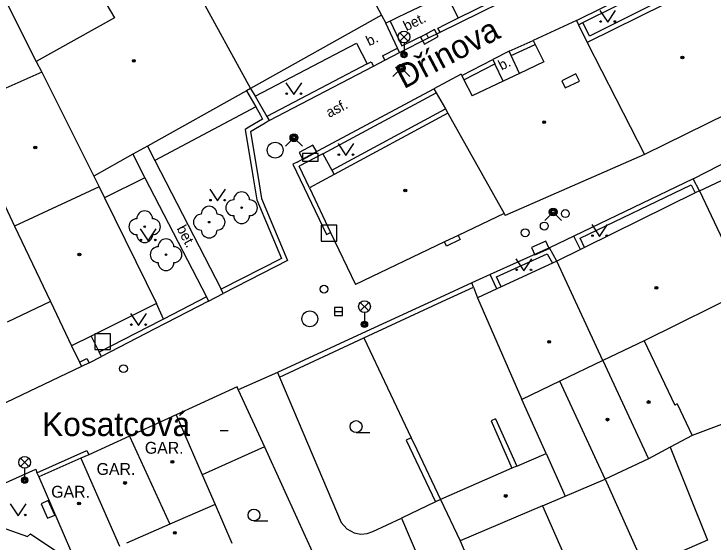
# Model space of a CAD drawing. Extents: x -598233 to -596890, y -1157848 to -1156431.
# Drawn here: x -597364.59 to -597320.39, y -1157520.75 to -1157487.34 of the extents above; entities that cross this region are included whole.
import ezdxf

# ---------------------------------------------------------------- set-up
doc = ezdxf.new("R2010")
doc.units = 0
for name, color, linetype in [('Level 10', 7, 'Continuous'), ('Level 11', 7, 'Continuous'), ('Level 22', 7, 'Continuous'), ('Level 24', 7, 'Continuous'), ('Level 26', 7, 'Continuous'), ('Level 27', 7, 'Continuous'), ('Level 28', 7, 'Continuous'), ('Level 31', 7, 'Continuous'), ('Level 33', 7, 'Continuous'), ('Level 36', 7, 'Continuous'), ('Level 39', 7, 'Continuous'), ('Level 40', 7, 'Continuous'), ('Level 41', 7, 'Continuous'), ('Level 49', 7, 'Continuous'), ('Level 5', 7, 'Continuous'), ('Level 7', 7, 'Continuous'), ('Level 8', 7, 'Continuous')]:
    doc.layers.add(name, color=color, linetype=linetype)

msp = doc.modelspace()

# ---------------------------------------------------------------- linework, layer by layer
at = {"layer": 'Level 10'}
msp.add_lwpolyline([(-597365.73, -1157519.71), (-597366.84, -1157517.76), (-597363.22, -1157516.13), (-597363.15, -1157516.36), (-597363.03, -1157516.63)], dxfattribs=at)
at = {"layer": 'Level 11'}
for points in [[(-597365.57, -1157485.62), (-597363.2, -1157490.34)], [(-597337.24, -1157486.08), (-597336.5, -1157487.6)], [(-597323.94, -1157486.61), (-597328.21, -1157488.74), (-597328.62, -1157487.89)], [(-597349.34, -1157492.55), (-597342.94, -1157489.19), (-597342.26, -1157490.5)], [(-597332.62, -1157491.1), (-597333.16, -1157489.97)], [(-597333.66, -1157491.59), (-597334.18, -1157490.5)], [(-597349.31, -1157493.21), (-597355.69, -1157496.61)], [(-597344.49, -1157497.23), (-597337.31, -1157493.34)], [(-597321.64, -1157497.77), (-597315.03, -1157494.38), (-597314.57, -1157495.38)], [(-597356.1599, -1157495.71), (-597355.69, -1157496.61), (-597351.5, -1157504.76)], [(-597357.07, -1157496.2199), (-597356.31, -1157497.7), (-597352.43, -1157505.24)], [(-597345.06, -1157496.18), (-597344.49, -1157497.23)], [(-597344.49, -1157497.23), (-597344.35, -1157497.49)], [(-597356.31, -1157497.7), (-597358.87, -1157498.97)], [(-597336.5, -1157501.35), (-597336.38, -1157501.6), (-597337.24, -1157502.03), (-597337.37, -1157501.76)], [(-597335.54, -1157504.62), (-597335.28, -1157505.3)], [(-597355.14, -1157506.64), (-597355.59, -1157505.6599)], [(-597359.71, -1157507.7199), (-597359.21, -1157508.74)], [(-597342.4699, -1157507.83), (-597339.4699, -1157514.1599)], [(-597347.81, -1157510.31), (-597343.9, -1157519.52)], [(-597363.15, -1157516.36), (-597359.99, -1157514.95), (-597359.87, -1157515.2199)], [(-597348.75, -1157514.73), (-597344.45, -1157524.18)], [(-597341.9, -1157520.07), (-597340.1, -1157519.24)], [(-597365.73, -1157519.71), (-597363.74, -1157520.39), (-597363.54, -1157520.23), (-597360.61, -1157522.18)], [(-597343.9, -1157519.52), (-597343.54, -1157519.92), (-597343.09, -1157520.1599), (-597342.6599, -1157520.25), (-597342.26, -1157520.2), (-597341.9, -1157520.07)]]:
    msp.add_lwpolyline(points, dxfattribs=at)
at = {"layer": 'Level 22'}
for centre in [(-597350.2, -1157499.6), (-597356.33, -1157500.8), (-597352.25, -1157500.51), (-597354.98, -1157502.57)]:
    msp.add_circle(centre, 0.05, dxfattribs=at)
for centre, start, end in [((-597350.2, -1157499.1), 0, 180), ((-597352.25, -1157500.01), 0, 180), ((-597350.7, -1157499.6), 90, 270), ((-597349.7, -1157499.6), 270, 90), ((-597356.33, -1157500.3), 0, 180), ((-597356.83, -1157500.8), 90, 270), ((-597355.83, -1157500.8), 270, 90), ((-597352.75, -1157500.51), 90, 270), ((-597351.75, -1157500.51), 270, 90), ((-597350.2, -1157500.1), 180, 0), ((-597352.25, -1157501.01), 180, 0), ((-597356.33, -1157501.3), 180, 0), ((-597354.98, -1157502.07), 0, 180), ((-597355.48, -1157502.57), 90, 270), ((-597354.48, -1157502.57), 270, 90), ((-597354.98, -1157503.07), 180, 0)]:
    msp.add_arc(centre, 0.5, start, end, dxfattribs=at)
at = {"layer": 'Level 24'}
for points in [[(-597338.6437, -1157489.2458), (-597337.7612, -1157488.7755), (-597337.9963, -1157488.3342), (-597338.8788, -1157488.8045)], [(-597329.7394, -1157492.0242), (-597328.841, -1157491.585), (-597329.0606, -1157491.1358), (-597329.959, -1157491.575)], [(-597346.3308, -1157496.5478), (-597345.4513, -1157496.0719), (-597345.6892, -1157495.6322), (-597346.5687, -1157496.1081)], [(-597346.35, -1157496.66), (-597345.35, -1157496.66), (-597345.35, -1157496.16), (-597346.35, -1157496.16)], [(-597331.6655, -1157502.5814), (-597330.7516, -1157502.1756), (-597330.9545, -1157501.7186), (-597331.8684, -1157502.1244)], [(-597362.8811, -1157518.3242), (-597362.476, -1157519.2384), (-597362.0189, -1157519.0358), (-597362.424, -1157518.1216)]]:
    msp.add_lwpolyline(points, close=True, dxfattribs=at)
at = {"layer": 'Level 26'}
for points in [[(-597345.18, -1157501.71), (-597344.18, -1157501.71), (-597344.18, -1157500.71), (-597345.18, -1157500.71)], [(-597359.49, -1157508.57), (-597358.49, -1157508.57), (-597358.49, -1157507.57), (-597359.49, -1157507.57)]]:
    msp.add_lwpolyline(points, close=True, dxfattribs=at)
at = {"layer": 'Level 27'}
msp.add_line((-597344.32, -1157506.17), (-597343.82, -1157506.17), dxfattribs=at)
msp.add_lwpolyline([(-597344.32, -1157506.42), (-597343.82, -1157506.42), (-597343.82, -1157505.92), (-597344.32, -1157505.92)], close=True, dxfattribs=at)
for centre in [(-597348.08, -1157495.96), (-597345.89, -1157506.63)]:
    msp.add_circle(centre, 0.5, dxfattribs=at)
at = {"layer": 'Level 28'}
for centre in [(-597329.73, -1157499.9699), (-597331.06, -1157500.76), (-597332.27, -1157501.18), (-597344.99, -1157504.75), (-597357.67, -1157509.78)]:
    msp.add_circle(centre, 0.25, dxfattribs=at)
at = {"layer": 'Level 31'}
for points in [[(-597340.63, -1157491.3), (-597340.1, -1157490.77), (-597339.57, -1157491.3)], [(-597347.42, -1157495.7), (-597346.89, -1157495.17), (-597346.36, -1157495.7)], [(-597331.03, -1157500.4), (-597330.5, -1157499.87), (-597329.97, -1157500.4)]]:
    msp.add_lwpolyline(points, dxfattribs=at)
for centre, radius in [((-597340.1, -1157490.77), 0.25), ((-597340.1, -1157490.77), 0.18), ((-597340.1, -1157490.77), 0.11), ((-597346.89, -1157495.17), 0.25), ((-597346.89, -1157495.17), 0.18), ((-597346.89, -1157495.17), 0.11), ((-597330.5, -1157499.87), 0.25), ((-597330.5, -1157499.87), 0.18), ((-597330.5, -1157499.87), 0.11)]:
    msp.add_circle(centre, radius, dxfattribs=at)
at = {"layer": 'Level 33'}
for p, q in [((-597340.195, -1157489.06), (-597339.665, -1157488.53)), ((-597340.195, -1157488.53), (-597339.665, -1157489.06)), ((-597339.93, -1157489.17), (-597339.93, -1157489.92)), ((-597342.695, -1157506.12), (-597342.165, -1157505.59)), ((-597342.695, -1157505.59), (-597342.165, -1157506.12)), ((-597342.43, -1157506.23), (-597342.43, -1157506.98)), ((-597364.185, -1157515.97), (-597363.655, -1157515.44)), ((-597364.185, -1157515.44), (-597363.655, -1157515.97)), ((-597363.92, -1157516.08), (-597363.92, -1157516.83))]:
    msp.add_line(p, q, dxfattribs=at)
for centre, radius in [((-597339.93, -1157488.795), 0.375), ((-597339.93, -1157489.92), 0.2), ((-597339.93, -1157489.92), 0.1445), ((-597339.93, -1157489.92), 0.0876), ((-597342.43, -1157505.855), 0.375), ((-597342.43, -1157506.98), 0.2), ((-597342.43, -1157506.98), 0.1445), ((-597342.43, -1157506.98), 0.0876), ((-597363.92, -1157515.705), 0.375), ((-597363.92, -1157516.83), 0.2), ((-597363.92, -1157516.83), 0.1445), ((-597363.92, -1157516.83), 0.0876)]:
    msp.add_circle(centre, radius, dxfattribs=at)
at = {"layer": 'Level 36'}
for p, q in [((-597342.96, -1157513.815), (-597342.085, -1157513.815)), ((-597349.42, -1157519.415), (-597348.545, -1157519.415))]:
    msp.add_line(p, q, dxfattribs=at)
for points in [[(-597327.55, -1157487.12), (-597327.05, -1157487.87), (-597326.55, -1157487.12)], [(-597347.4, -1157491.69), (-597346.9, -1157492.44), (-597346.4, -1157491.69)], [(-597344.1, -1157495.54), (-597343.6, -1157496.29), (-597343.1, -1157495.54)], [(-597352.2199, -1157498.42), (-597351.7199, -1157499.17), (-597351.2199, -1157498.42)], [(-597328.06, -1157500.6599), (-597327.56, -1157501.4099), (-597327.06, -1157500.6599)], [(-597356.61, -1157500.94), (-597356.11, -1157501.69), (-597355.61, -1157500.94)], [(-597332.85, -1157502.83), (-597332.35, -1157503.58), (-597331.85, -1157502.83)], [(-597357.2199, -1157506.29), (-597356.7199, -1157507.04), (-597356.2199, -1157506.29)], [(-597364.83, -1157518.33), (-597364.33, -1157519.08), (-597363.83, -1157518.33)]]:
    msp.add_lwpolyline(points, dxfattribs=at)
for centre, radius in [((-597327.5002, -1157487.8198), 0.05), ((-597326.6008, -1157487.8198), 0.05), ((-597347.3502, -1157492.3898), 0.05), ((-597346.4508, -1157492.3898), 0.05), ((-597344.0502, -1157496.2398), 0.05), ((-597343.1508, -1157496.2398), 0.05), ((-597352.1701, -1157499.1198), 0.05), ((-597351.2707, -1157499.1198), 0.05), ((-597356.5602, -1157501.6398), 0.05), ((-597355.6608, -1157501.6398), 0.05), ((-597328.0102, -1157501.3597), 0.05), ((-597327.1108, -1157501.3597), 0.05), ((-597332.8002, -1157503.5298), 0.05), ((-597331.9008, -1157503.5298), 0.05), ((-597357.1701, -1157506.9898), 0.05), ((-597356.2707, -1157506.9898), 0.05), ((-597342.9601, -1157513.4399), 0.375), ((-597349.4201, -1157519.0399), 0.375), ((-597363.8808, -1157519.0298), 0.05)]:
    msp.add_circle(centre, radius, dxfattribs=at)
at = {"layer": 'Level 39'}
msp.add_line((-597351.56, -1157513.7), (-597351.06, -1157513.7), dxfattribs=at)
for centre, radius in [((-597357.02, -1157490.31), 0.09), ((-597322.33, -1157490.1), 0.09), ((-597322.33, -1157490.1), 0.0398), ((-597357.02, -1157490.31), 0.0398), ((-597331.07, -1157494.19), 0.09), ((-597331.07, -1157494.19), 0.0398), ((-597363.25, -1157495.79), 0.09), ((-597363.25, -1157495.79), 0.0398), ((-597339.85, -1157498.51), 0.09), ((-597339.85, -1157498.51), 0.0398), ((-597360.46, -1157502.56), 0.09), ((-597360.46, -1157502.56), 0.0398), ((-597323.9699, -1157504.67), 0.09), ((-597323.9699, -1157504.67), 0.0398), ((-597330.75, -1157508.08), 0.09), ((-597330.75, -1157508.08), 0.0398), ((-597324.46, -1157511.89), 0.09), ((-597324.46, -1157511.89), 0.0398), ((-597327.06, -1157513), 0.09), ((-597327.06, -1157513), 0.0398), ((-597354.58, -1157515.67), 0.09), ((-597354.58, -1157515.67), 0.0398), ((-597357.57, -1157517.01), 0.09), ((-597357.57, -1157517.01), 0.0398), ((-597333.5, -1157517.83), 0.09), ((-597333.5, -1157517.83), 0.0398), ((-597360.48, -1157518.31), 0.09), ((-597360.48, -1157518.31), 0.0398), ((-597354.42, -1157520.1599), 0.09), ((-597354.42, -1157520.1599), 0.0398)]:
    msp.add_circle(centre, radius, dxfattribs=at)
at = {"layer": 'Level 5'}
for points in [[(-597344.15, -1157482.12), (-597341.35, -1157487.4099)], [(-597332.1, -1157483.61), (-597337.24, -1157486.08), (-597337.67, -1157486.29), (-597338.21, -1157486.55), (-597339.81, -1157487.31), (-597340.35, -1157487.57), (-597340.8, -1157487.79)], [(-597359.33, -1157485.7199), (-597358.23, -1157487.59)], [(-597352.98, -1157485.93), (-597349.63, -1157492.05)], [(-597321.82, -1157485.89), (-597328.34, -1157489.14)], [(-597358.23, -1157487.59), (-597363.2, -1157490.34)], [(-597341.35, -1157487.4099), (-597349.63, -1157492.05)], [(-597341.35, -1157487.4099), (-597341.07, -1157487.92)], [(-597340.8, -1157487.79), (-597341.07, -1157487.92)], [(-597329.02, -1157487.75), (-597331.77, -1157489.03)], [(-597329.02, -1157487.75), (-597328.89, -1157488.02)], [(-597328.89, -1157488.02), (-597328.34, -1157489.14)], [(-597331.77, -1157489.03), (-597331.64, -1157489.28), (-597331.09, -1157490.37)], [(-597328.34, -1157489.14), (-597324.7199, -1157496.24)], [(-597363.2, -1157490.34), (-597362.84, -1157491.03)], [(-597331.09, -1157490.37), (-597332.62, -1157491.1), (-597333.66, -1157491.59), (-597335.62, -1157492.53)], [(-597362.84, -1157491.03), (-597365.11, -1157492.04)], [(-597362.84, -1157491.03), (-597359.54, -1157497.6)], [(-597336.32, -1157491.15), (-597338.04, -1157492.07)], [(-597336.32, -1157491.15), (-597336.28, -1157491.24), (-597336.14, -1157491.51), (-597335.62, -1157492.53)], [(-597315.59, -1157491.74), (-597324.7199, -1157496.24)], [(-597349.89, -1157492.2), (-597356.1599, -1157495.71)], [(-597349.63, -1157492.05), (-597349.89, -1157492.2)], [(-597338.04, -1157492.07), (-597337.89, -1157492.33)], [(-597337.89, -1157492.33), (-597337.31, -1157493.34)], [(-597337.15, -1157493.62), (-597344.35, -1157497.49)], [(-597337.31, -1157493.34), (-597337.15, -1157493.62)], [(-597337.15, -1157493.62), (-597333.6, -1157499.96)], [(-597356.1599, -1157495.71), (-597357.07, -1157496.2199)], [(-597357.07, -1157496.2199), (-597359.54, -1157497.6)], [(-597324.7199, -1157496.24), (-597333.53, -1157500.09)], [(-597359.54, -1157497.6), (-597359.21, -1157498.28)], [(-597344.35, -1157497.49), (-597345.9099, -1157498.34)], [(-597365.59, -1157498.6), (-597364.56, -1157500.77)], [(-597359.21, -1157498.28), (-597364.56, -1157500.77)], [(-597359.21, -1157498.28), (-597358.87, -1157498.97), (-597355.59, -1157505.6599)], [(-597345.9099, -1157498.34), (-597344.57, -1157501.1599)], [(-597321.24, -1157498.53), (-597321.51, -1157498.6599)], [(-597321.24, -1157498.53), (-597318.27, -1157504.82)], [(-597321.51, -1157498.6599), (-597328.51, -1157502.11)], [(-597333.6, -1157499.96), (-597336.5, -1157501.35)], [(-597333.6, -1157499.96), (-597333.53, -1157500.09)], [(-597364.56, -1157500.77), (-597362.29, -1157505.54)], [(-597344.57, -1157501.1599), (-597343, -1157504.46)], [(-597336.5, -1157501.35), (-597337.37, -1157501.76)], [(-597337.37, -1157501.76), (-597343, -1157504.46)], [(-597328.51, -1157502.11), (-597328.78, -1157502.24)], [(-597328.78, -1157502.24), (-597330.27, -1157502.9699)], [(-597330.27, -1157502.9699), (-597330.54, -1157503.1)], [(-597327.35, -1157509.26), (-597330.27, -1157502.9699)], [(-597330.54, -1157503.1), (-597333.78, -1157504.6)], [(-597334.06, -1157504.73), (-597335.28, -1157505.3)], [(-597333.78, -1157504.6), (-597334.06, -1157504.73)], [(-597318.27, -1157504.82), (-597324.75, -1157508.01)], [(-597362.29, -1157505.54), (-597365.03, -1157506.83)], [(-597362.29, -1157505.54), (-597360.95, -1157508.34)], [(-597355.59, -1157505.6599), (-597359.71, -1157507.7199)], [(-597335.28, -1157505.3), (-597332.4699, -1157511.7199)], [(-597359.71, -1157507.7199), (-597360.95, -1157508.34)], [(-597360.95, -1157508.34), (-597360.46, -1157509.37)], [(-597324.75, -1157508.01), (-597327.35, -1157509.26)], [(-597324.75, -1157508.01), (-597322.81, -1157512.08)], [(-597360.33, -1157509.65), (-597369.84, -1157514.17)], [(-597360.46, -1157509.37), (-597360.33, -1157509.65)], [(-597327.35, -1157509.26), (-597330.08, -1157510.57)], [(-597327.35, -1157509.26), (-597324.46, -1157515.48)], [(-597330.08, -1157510.57), (-597332.4699, -1157511.7199)], [(-597327.2, -1157516.76), (-597330.08, -1157510.57)], [(-597350.49, -1157510.93), (-597354.34, -1157512.69)], [(-597350.4099, -1157511.11), (-597350.49, -1157510.93)], [(-597350.4099, -1157511.11), (-597348.75, -1157514.73)], [(-597322.65, -1157512), (-597322.81, -1157512.08)], [(-597322.65, -1157512), (-597321.71, -1157514)], [(-597354.34, -1157512.69), (-597357.28, -1157514.04)], [(-597354.34, -1157512.69), (-597352.69, -1157516.5)], [(-597318.1599, -1157512.67), (-597321.71, -1157514)], [(-597357.28, -1157514.04), (-597359.87, -1157515.2199)], [(-597357.28, -1157514.04), (-597354.74, -1157519.62)], [(-597321.71, -1157514), (-597323.09, -1157514.74)], [(-597348.75, -1157514.73), (-597352.69, -1157516.5)], [(-597323.09, -1157514.74), (-597324.46, -1157515.48)], [(-597323.09, -1157514.74), (-597320.73, -1157520.62)], [(-597359.87, -1157515.2199), (-597360.36, -1157515.44)], [(-597332.79, -1157515.94), (-597330.94, -1157515.14)], [(-597330.94, -1157515.14), (-597329.73, -1157517.84)], [(-597360.36, -1157515.44), (-597363.03, -1157516.63)], [(-597360.36, -1157515.44), (-597357.93, -1157521.01)], [(-597324.46, -1157515.48), (-597327.2, -1157516.76)], [(-597333.11, -1157516.08), (-597337.63, -1157518.05)], [(-597332.79, -1157515.94), (-597333.11, -1157516.08)], [(-597363.03, -1157516.63), (-597360.61, -1157522.18)], [(-597352.69, -1157516.5), (-597351.88, -1157518.37)], [(-597327.2, -1157516.76), (-597324.85, -1157522.05)], [(-597337.63, -1157518.05), (-597337.94, -1157518.2)], [(-597337.63, -1157518.05), (-597336.39, -1157520.67)], [(-597331.17, -1157518.45), (-597329.73, -1157517.84)], [(-597351.88, -1157518.37), (-597354.74, -1157519.62)], [(-597351.88, -1157518.37), (-597350.82, -1157520.82)], [(-597337.94, -1157518.2), (-597340.1, -1157519.24)], [(-597331.17, -1157518.45), (-597336.39, -1157520.67)], [(-597331.17, -1157518.45), (-597328.79, -1157523.88)], [(-597340.1, -1157519.24), (-597337.71, -1157524.82)], [(-597354.74, -1157519.62), (-597357.49, -1157520.82)], [(-597336.39, -1157520.67), (-597333.9699, -1157526.29)], [(-597320.73, -1157520.62), (-597324.71, -1157522.35)]]:
    msp.add_lwpolyline(points, dxfattribs=at)
at = {"layer": 'Level 7'}
for points in [[(-597337.65, -1157488.5), (-597331.31, -1157485.36)], [(-597331.43, -1157485.09), (-597336.5, -1157487.6), (-597337.61, -1157488.15)], [(-597329.02, -1157487.75), (-597323.94, -1157485.2199)], [(-597328.62, -1157487.89), (-597324.36, -1157485.76)], [(-597340.34, -1157489.5), (-597341.07, -1157487.92)], [(-597340.8, -1157487.79), (-597340.07, -1157489.36)], [(-597328.89, -1157488.02), (-597328.62, -1157487.89)], [(-597337.65, -1157488.5), (-597337.79, -1157488.23), (-597337.61, -1157488.15)], [(-597340.21, -1157489.77), (-597338.38, -1157488.86)], [(-597340.07, -1157489.36), (-597338.51, -1157488.59)], [(-597338.38, -1157488.86), (-597338.51, -1157488.59)], [(-597333.16, -1157489.97), (-597333.28, -1157489.7), (-597331.77, -1157489.03)], [(-597333.16, -1157489.97), (-597331.64, -1157489.28)], [(-597341.29, -1157490), (-597340.34, -1157489.5)], [(-597341.15, -1157490.26), (-597340.21, -1157489.77)], [(-597340.21, -1157489.77), (-597340.34, -1157489.5)], [(-597341.29, -1157490), (-597341.15, -1157490.26)], [(-597336.28, -1157491.24), (-597334.32, -1157490.23), (-597334.18, -1157490.5)], [(-597342.26, -1157490.5), (-597348.61, -1157493.82)], [(-597348.46, -1157494.08), (-597341.87, -1157490.64)], [(-597342.26, -1157490.5), (-597342.01, -1157490.37), (-597341.87, -1157490.64)], [(-597336.14, -1157491.51), (-597334.18, -1157490.5)], [(-597349.89, -1157492.2), (-597349.31, -1157493.21), (-597349.01, -1157493.74), (-597348.87, -1157493.99)], [(-597349.63, -1157492.05), (-597349.34, -1157492.55)], [(-597346.69, -1157496.71), (-597346.17, -1157496.43), (-597345.65, -1157496.15), (-597338.04, -1157492.07)], [(-597345.06, -1157496.18), (-597337.89, -1157492.33)], [(-597349.34, -1157492.55), (-597348.61, -1157493.82)], [(-597348.87, -1157493.99), (-597349.75, -1157494.51), (-597349.97, -1157494.64)], [(-597348.46, -1157494.08), (-597348.7199, -1157494.24), (-597349.32, -1157494.6), (-597349.64, -1157494.79), (-597349.18, -1157497.55), (-597348.94, -1157499.01), (-597347.3, -1157502.94)], [(-597348.61, -1157493.82), (-597348.46, -1157494.08)], [(-597349.9699, -1157494.64), (-597349.46, -1157497.7)], [(-597321.24, -1157498.53), (-597314.57, -1157495.38)], [(-597345.06, -1157496.18), (-597346.56, -1157496.98)], [(-597346.69, -1157496.71), (-597346.96, -1157496.85), (-597344.84, -1157501.29), (-597344.57, -1157501.1599)], [(-597345.9099, -1157498.34), (-597346.56, -1157496.98)], [(-597349.46, -1157497.7), (-597349.23, -1157499.09)], [(-597321.64, -1157497.77), (-597329.19, -1157501.39)], [(-597328.79, -1157501.53), (-597321.77, -1157498.1599), (-597321.51, -1157498.6599)], [(-597321.24, -1157498.53), (-597321.64, -1157497.77)], [(-597349.23, -1157499.09), (-597347.68, -1157502.8), (-597351.5, -1157504.76)], [(-597328.78, -1157502.24), (-597329.19, -1157501.39)], [(-597328.51, -1157502.11), (-597328.79, -1157501.53)], [(-597330.74, -1157502.13), (-597334.48, -1157503.82)], [(-597330.27, -1157502.9699), (-597330.74, -1157502.13)], [(-597334.08, -1157503.9699), (-597330.87, -1157502.52), (-597330.54, -1157503.1)], [(-597347.3, -1157502.94), (-597351.36, -1157505.03)], [(-597334.06, -1157504.73), (-597334.48, -1157503.82)], [(-597335.64, -1157504.34), (-597337.65, -1157505.27)], [(-597335.54, -1157504.62), (-597335.64, -1157504.34)], [(-597333.78, -1157504.6), (-597334.08, -1157503.9699)], [(-597351.36, -1157505.03), (-597351.5, -1157504.76)], [(-597342.4699, -1157507.83), (-597337.52, -1157505.54), (-597335.54, -1157504.62)], [(-597352.43, -1157505.24), (-597355.14, -1157506.64)], [(-597352.43, -1157505.24), (-597352.29, -1157505.51)], [(-597337.65, -1157505.27), (-597342.6, -1157507.56)], [(-597352.29, -1157505.51), (-597355, -1157506.9)], [(-597355.31, -1157506.73), (-597359.21, -1157508.74)], [(-597355, -1157506.9), (-597355.72, -1157507.28)], [(-597355.14, -1157506.64), (-597355.31, -1157506.73)], [(-597355.72, -1157507.28), (-597359.07, -1157509)], [(-597342.6, -1157507.56), (-597347.93, -1157510.03)], [(-597347.81, -1157510.31), (-597342.4699, -1157507.83)], [(-597359.07, -1157509), (-597359.21, -1157508.74)], [(-597360.46, -1157509.37), (-597359.98, -1157509.13), (-597359.84, -1157509.4)], [(-597359.84, -1157509.4), (-597360.33, -1157509.65)], [(-597347.93, -1157510.03), (-597347.81, -1157510.31)], [(-597330.94, -1157515.14), (-597332.4699, -1157511.7199)], [(-597334.15, -1157512.95), (-597334.42, -1157513.08), (-597333.11, -1157516.08)], [(-597334.15, -1157512.95), (-597332.79, -1157515.94)], [(-597339.4699, -1157514.1599), (-597339.79, -1157514.31), (-597337.94, -1157518.2)], [(-597339.4699, -1157514.1599), (-597339.12, -1157514.89)], [(-597339.12, -1157514.89), (-597337.63, -1157518.05)], [(-597329.73, -1157517.84), (-597327.2, -1157516.76)]]:
    msp.add_lwpolyline(points, dxfattribs=at)
at = {"layer": 'Level 8'}
for points in [[(-597338.38, -1157488.86), (-597337.65, -1157488.5)], [(-597333.28, -1157489.7), (-597334.32, -1157490.23)], [(-597341.87, -1157490.64), (-597341.15, -1157490.26)], [(-597329.19, -1157501.39), (-597330.74, -1157502.13)], [(-597334.48, -1157503.82), (-597335.64, -1157504.34)], [(-597352.29, -1157505.51), (-597351.36, -1157505.03)], [(-597359.84, -1157509.4), (-597359.07, -1157509)], [(-597347.93, -1157510.03), (-597350.4099, -1157511.11)]]:
    msp.add_lwpolyline(points, dxfattribs=at)

# ---------------------------------------------------------------- texts
at = {"layer": 'Level 40'}
for s, rotation, p in [('bet.', 25.7511, (-597339.78, -1157488.44)), ('b.', 25.7511, (-597342.14, -1157489.39)), ('b.', 27.02371, (-597333.76, -1157490.93)), ('asf.', 27.38497, (-597344.66, -1157493.92)), ('bet.', 297.95209, (-597354.33, -1157500.91))]:
    msp.add_text(s, height=0.65, rotation=rotation, dxfattribs=at).set_placement(p)
at = {"layer": 'Level 41'}
for p in [(-597356.32, -1157515.1599), (-597359.37, -1157516.5), (-597362.24, -1157517.94)]:
    msp.add_text('GAR.', height=0.75, dxfattribs=at).set_placement(p)
at = {"layer": 'Level 49'}
msp.add_text('Dřínova', height=1.5, rotation=28, dxfattribs=at).set_placement((-597339.94, -1157492.11))
msp.add_text('Kosatcová', height=1.5, dxfattribs=at).set_placement((-597362.82, -1157514.04))

doc.saveas('drawing.dxf')
